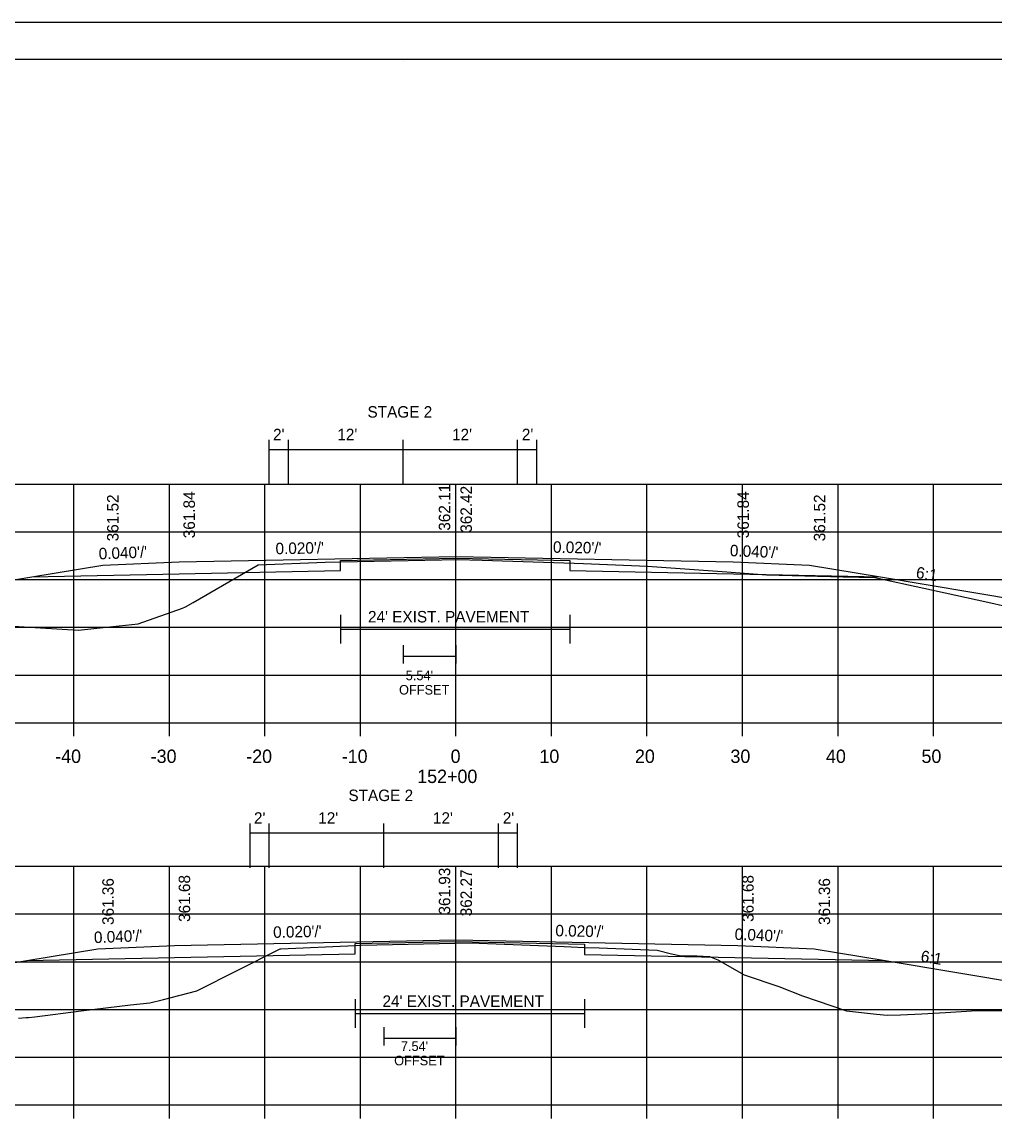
# Model space of a CAD drawing. Extents: x 1374859 to 1376773, y 382242 to 389804.
# Drawn here: x 1376089.1 to 1376191, y 386606.4 to 386721.8 of the extents above; entities that cross this region are included whole.
import ezdxf

# ---------------------------------------------------------------- set-up
doc = ezdxf.new("R2010")
doc.units = 0
for name, color, linetype in [('R_Axis', 7, 'Continuous'), ('R_Axis Annot', 7, 'Continuous'), ('R_Border', 7, 'Continuous'), ('R_Border Notes', 7, 'Continuous'), ('R_Draft', 7, 'Continuous'), ('R_Exist Surface', 7, 'Continuous'), ('R_Fin Surface', 7, 'Continuous'), ('R_Grid', 7, 'Continuous'), ('R_MOT', 7, 'Continuous'), ('R_No Plot', 7, 'Continuous'), ('R_Xsect Elev', 7, 'Continuous'), ('R_Xsect Slope', 7, 'Continuous')]:
    doc.layers.add(name, color=color, linetype=linetype)

msp = doc.modelspace()

# ---------------------------------------------------------------- linework, layer by layer
at = {"layer": 'R_Axis'}
for p, q in [((1375994.57, 386648.48), (1376274.57, 386648.48)), ((1376094.57, 386647.08), (1376094.57, 386648.48)), ((1376104.57, 386647.08), (1376104.57, 386648.48)), ((1376114.57, 386647.08), (1376114.57, 386648.48)), ((1376124.57, 386647.08), (1376124.57, 386648.48)), ((1376134.57, 386647.08), (1376134.57, 386648.48)), ((1376144.57, 386647.08), (1376144.57, 386648.48)), ((1376154.57, 386647.08), (1376154.57, 386648.48)), ((1376164.57, 386647.08), (1376164.57, 386648.48)), ((1376174.57, 386647.08), (1376174.57, 386648.48)), ((1376184.57, 386647.08), (1376184.57, 386648.48)), ((1375994.57, 386608.48), (1376274.57, 386608.48)), ((1376094.57, 386607.08), (1376094.57, 386608.48)), ((1376104.57, 386607.08), (1376104.57, 386608.48)), ((1376114.57, 386607.08), (1376114.57, 386608.48)), ((1376124.57, 386607.08), (1376124.57, 386608.48)), ((1376134.57, 386607.08), (1376134.57, 386608.48)), ((1376144.57, 386607.08), (1376144.57, 386608.48)), ((1376154.57, 386607.08), (1376154.57, 386608.48)), ((1376164.57, 386607.08), (1376164.57, 386608.48)), ((1376174.57, 386607.08), (1376174.57, 386608.48)), ((1376184.57, 386607.08), (1376184.57, 386608.48))]:
    msp.add_line(p, q, dxfattribs=at)
at = {"layer": 'R_Border'}
for p, q in [((1375976.57, 386717.94), (1376292.75, 386717.94)), ((1376129.09, 386717.68), (1376129.09, 386717.68)), ((1376129.09, 386717.68), (1376129.09, 386717.68))]:
    msp.add_line(p, q, dxfattribs=at)
at = {"layer": 'R_Border Notes'}
for points in [[(1376122.49, 386659.77), (1376122.49, 386656.77)], [(1376146.5, 386659.77), (1376146.5, 386656.77)], [(1376122.49, 386658.27), (1376146.5, 386658.27)], [(1376124.01, 386619.54), (1376124.01, 386616.54)], [(1376148.02, 386619.54), (1376148.02, 386616.54)], [(1376124.01, 386618.04), (1376148.02, 386618.04)]]:
    msp.add_lwpolyline(points, dxfattribs=at)
at = {"layer": 'R_Exist Surface'}
for points in [[(1376080.82, 386659.07), (1376095.05, 386658.17), (1376096.64, 386658.35), (1376101.31, 386658.86), (1376105.93, 386660.5), (1376106.27, 386660.61), (1376107.05, 386661.06), (1376113.86, 386665.01), (1376120.87, 386665.29), (1376122.49, 386665.35), (1376133.09, 386665.56), (1376134.7, 386665.59), (1376137.33, 386665.51), (1376146.93, 386665.21), (1376147.93, 386665.17), (1376154.63, 386664.88), (1376162.92, 386664.27), (1376167.07, 386663.97), (1376175.1, 386663.76), (1376178.41, 386663.7), (1376183.56, 386662.59), (1376190.27, 386661.12), (1376192.09, 386660.68)], [(1376088.77, 386617.55), (1376089.57, 386617.62), (1376089.82, 386617.63), (1376090.48, 386617.71), (1376095.33, 386618.35), (1376100.48, 386618.95), (1376102.53, 386619.17), (1376103.96, 386619.53), (1376107.45, 386620.42), (1376116.04, 386624.75), (1376116.17, 386624.81), (1376116.25, 386624.82), (1376124.01, 386625.19), (1376124.65, 386625.2), (1376136.1, 386625.44), (1376145.89, 386625.06), (1376148.08, 386624.98), (1376149.57, 386624.92), (1376155.64, 386624.67), (1376157.12, 386624.3), (1376157.97, 386624.12), (1376159.84, 386624.1), (1376161.13, 386624.01), (1376161.98, 386623.67), (1376164.76, 386622.1), (1376168.38, 386620.88), (1376170.85, 386619.91), (1376175.46, 386618.34), (1376178.59, 386617.98), (1376179.72, 386617.87), (1376181.1, 386617.92), (1376183.33, 386618.02), (1376185.82, 386618.16), (1376189.12, 386618.37), (1376195.93, 386618.29)]]:
    msp.add_lwpolyline(points, dxfattribs=at)
at = {"layer": 'R_Fin Surface'}
for points in [[(1376053.96, 386656.68), (1376057.81, 386655.4), (1376075.59, 386661.33), (1376090.15, 386663.76), (1376097.59, 386665), (1376105.59, 386665.32), (1376134.59, 386665.9), (1376163.59, 386665.32), (1376171.59, 386665), (1376179.02, 386663.76), (1376193.59, 386661.33), (1376202.74, 386658.28)], [(1376090.15, 386663.76), (1376105.6, 386664.07), (1376122.49, 386664.41), (1376122.49, 386665.49), (1376134.58, 386665.73), (1376146.5, 386665.49), (1376146.5, 386664.41), (1376179.02, 386663.76)], [(1376052.47, 386616.79), (1376057.21, 386615.21), (1376075.09, 386621.17), (1376089.65, 386623.6), (1376097.09, 386624.84), (1376105.09, 386625.16), (1376134.59, 386625.75), (1376164.09, 386625.16), (1376172.09, 386624.84), (1376179.52, 386623.6), (1376194.09, 386621.17), (1376208.16, 386616.48), (1376212.24, 386617.84)], [(1376089.65, 386623.6), (1376105.1, 386623.91), (1376124.01, 386624.29), (1376124.01, 386625.37), (1376134.58, 386625.58), (1376148.02, 386625.31), (1376148.02, 386624.23), (1376179.52, 386623.6)]]:
    msp.add_lwpolyline(points, dxfattribs=at)
at = {"layer": 'R_Grid'}
for p, q in [((1375994.57, 386673.48), (1376274.57, 386673.48)), ((1376094.57, 386648.48), (1376094.57, 386673.48)), ((1376104.57, 386648.48), (1376104.57, 386673.48)), ((1376114.57, 386648.48), (1376114.57, 386673.48)), ((1376124.57, 386648.48), (1376124.57, 386673.48)), ((1376134.57, 386648.48), (1376134.57, 386673.48)), ((1376144.57, 386648.48), (1376144.57, 386673.48)), ((1376154.57, 386648.48), (1376154.57, 386673.48)), ((1376164.57, 386648.48), (1376164.57, 386673.48)), ((1376174.57, 386648.48), (1376174.57, 386673.48)), ((1376184.57, 386648.48), (1376184.57, 386673.48)), ((1375994.57, 386668.48), (1376274.57, 386668.48)), ((1375994.57, 386663.48), (1376274.57, 386663.48)), ((1375994.57, 386658.48), (1376274.57, 386658.48)), ((1375994.57, 386653.48), (1376274.57, 386653.48)), ((1375994.57, 386648.48), (1376274.57, 386648.48)), ((1375994.57, 386633.48), (1376274.57, 386633.48)), ((1376094.57, 386608.48), (1376094.57, 386633.48)), ((1376104.57, 386608.48), (1376104.57, 386633.48)), ((1376114.57, 386608.48), (1376114.57, 386633.48)), ((1376124.57, 386608.48), (1376124.57, 386633.48)), ((1376134.57, 386608.48), (1376134.57, 386633.48)), ((1376144.57, 386608.48), (1376144.57, 386633.48)), ((1376154.57, 386608.48), (1376154.57, 386633.48)), ((1376164.57, 386608.48), (1376164.57, 386633.48)), ((1376174.57, 386608.48), (1376174.57, 386633.48)), ((1376184.57, 386608.48), (1376184.57, 386633.48)), ((1375994.57, 386628.48), (1376274.57, 386628.48)), ((1375994.57, 386623.48), (1376274.57, 386623.48)), ((1375994.57, 386618.48), (1376274.57, 386618.48)), ((1375994.57, 386613.48), (1376274.57, 386613.48)), ((1375994.57, 386608.48), (1376274.57, 386608.48))]:
    msp.add_line(p, q, dxfattribs=at)
at = {"layer": 'R_MOT'}
for p, q in [((1376115.03, 386673.46), (1376115.03, 386678.1)), ((1376115.03, 386677.1), (1376143.03, 386677.1)), ((1376117.03, 386673.46), (1376117.03, 386678.1)), ((1376129.03, 386673.46), (1376129.03, 386678.1)), ((1376141.03, 386673.46), (1376141.03, 386678.1)), ((1376143.03, 386673.46), (1376143.03, 386678.1)), ((1376129.03, 386656.62), (1376129.03, 386654.69)), ((1376134.57, 386656.62), (1376134.57, 386654.69)), ((1376134.57, 386655.43), (1376129.03, 386655.43)), ((1376113.03, 386633.32), (1376113.03, 386637.96)), ((1376115.03, 386633.32), (1376115.03, 386637.96)), ((1376127.03, 386633.32), (1376127.03, 386637.96)), ((1376139.03, 386633.32), (1376139.03, 386637.96)), ((1376141.03, 386633.32), (1376141.03, 386637.96)), ((1376113.03, 386636.96), (1376141.03, 386636.96)), ((1376127.03, 386616.62), (1376127.03, 386614.69)), ((1376134.57, 386616.62), (1376134.57, 386614.69)), ((1376134.57, 386615.43), (1376127.03, 386615.43))]:
    msp.add_line(p, q, dxfattribs=at)
at = {"layer": 'R_No Plot'}
msp.add_line((1375964.17, 386721.83), (1376297.5, 386721.83), dxfattribs=at)
for points in [[(1375964.16, 386721.83), (1376297.5, 386721.83), (1376297.5, 386508.5), (1375964.16, 386508.5)], [(1376210.49, 386717.94), (1376210.49, 386708.06), (1376246.22, 386708.06), (1376246.22, 386705.14), (1376269.42, 386705.14), (1376269.42, 386680.81), (1376292.75, 386680.81), (1376292.75, 386512.48), (1375976.57, 386512.48), (1375976.57, 386717.94)]]:
    msp.add_lwpolyline(points, close=True, dxfattribs=at)

# ---------------------------------------------------------------- texts
at = {"layer": 'R_Axis Annot'}
for s, p in [('-40', (1376092.61, 386644.28)), ('-30', (1376102.61, 386644.28)), ('-20', (1376112.61, 386644.28)), ('-10', (1376122.61, 386644.28)), ('0', (1376134.01, 386644.28)), ('10', (1376143.31, 386644.28)), ('20', (1376153.31, 386644.28)), ('30', (1376163.31, 386644.28)), ('40', (1376173.31, 386644.28)), ('50', (1376183.31, 386644.28)), ('152+00', (1376130.51, 386642.18))]:
    msp.add_text(s, height=1.4, dxfattribs=at).set_placement(p)
at = {"layer": 'R_Border Notes'}
for p in [(1376125.36, 386658.99), (1376126.88, 386618.75)]:
    msp.add_text("24' EXIST. PAVEMENT", height=1.2, rotation=0, dxfattribs=at).set_placement(p)
at = {"layer": 'R_Draft'}
for s, p in [("5.54'", (1376129.31, 386652.94)), ('OFFSET', (1376128.61, 386651.44)), ("7.54'", (1376128.8, 386614.13)), ('OFFSET', (1376128.1, 386612.63))]:
    msp.add_text(s, height=1, dxfattribs=at).set_placement(p)
at = {"layer": 'R_MOT'}
for p in [(1376125.31, 386680.43), (1376123.31, 386640.29)]:
    msp.add_text('STAGE 2', height=1.2, rotation=0, dxfattribs=at).set_placement(p)
for s, p in [("2'", (1376115.42, 386678.06)), ("12'", (1376122.15, 386678.06)), ("12'", (1376134.16, 386678.06)), ("2'", (1376141.47, 386678.06)), ("2'", (1376113.42, 386637.92)), ("12'", (1376120.15, 386637.92)), ("12'", (1376132.16, 386637.92)), ("2'", (1376139.47, 386637.92))]:
    msp.add_text(s, height=1.2, dxfattribs=at).set_placement(p)
at = {"layer": 'R_Xsect Elev'}
for s, p in [('361.84', (1376107.24, 386667.8)), ('362.11', (1376133.97, 386668.59)), ('362.42', (1376136.24, 386668.38)), ('361.84', (1376165.24, 386667.8)), ('361.52', (1376099.24, 386667.48)), ('361.52', (1376173.24, 386667.48)), ('361.93', (1376133.97, 386628.41)), ('361.36', (1376098.74, 386627.32)), ('361.68', (1376106.74, 386627.64)), ('362.27', (1376136.24, 386628.23)), ('361.68', (1376165.74, 386627.64)), ('361.36', (1376173.74, 386627.32))]:
    msp.add_text(s, height=1.2, rotation=90, dxfattribs=at).set_placement(p)
at = {"layer": 'R_Xsect Slope'}
for s, rotation, p in [("0.040'/'", 2.2906, (1376097.19, 386665.58)), ("0.020'/'", 1.1458, (1376115.69, 386666.12)), ("0.020'/'", 358.8542, (1376144.72, 386666.29)), ("0.040'/'", 357.7094, (1376163.23, 386665.93)), ('6:1', 350.5358, (1376182.67, 386663.66)), ("0.020'/'", 358.8542, (1376144.97, 386626.14)), ("0.040'/'", 2.2906, (1376096.69, 386625.42)), ("0.020'/'", 1.1458, (1376115.44, 386625.97)), ("0.040'/'", 357.7094, (1376163.73, 386625.77)), ('6:1', 350.5358, (1376183.17, 386623.5))]:
    msp.add_text(s, height=1.2, rotation=rotation, dxfattribs=at).set_placement(p)

doc.saveas('drawing.dxf')
